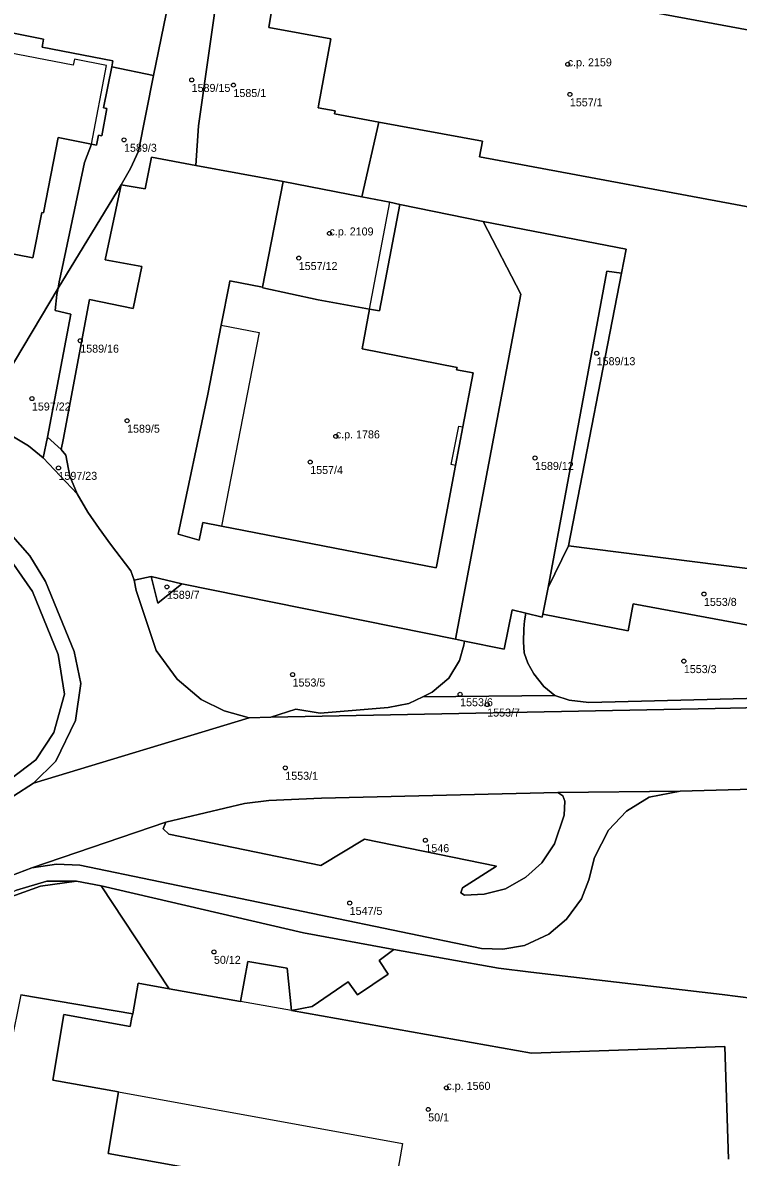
# Model space of a CAD drawing. Extents: x -878211 to -870363, y -1058464 to -1052522.
# Drawn here: x -874484.6 to -874395.2, y -1055893.9 to -1055752.2 of the extents above; entities that cross this region are included whole.
import ezdxf

# ---------------------------------------------------------------- set-up
doc = ezdxf.new("R2010")
doc.units = 0
for name, color, linetype in [('Definiční body', 7, 'Continuous'), ('Polygon budovy', 7, 'Continuous'), ('Polygon parcely', 7, 'Continuous')]:
    doc.layers.add(name, color=color, linetype=linetype)

msp = doc.modelspace()

# ---------------------------------------------------------------- linework, layer by layer
at = {"layer": 'Definiční body'}
for centre in [(-874416.52, -1055757.35994), (-874463.51, -1055759.31994), (-874458.29, -1055759.95994), (-874416.26, -1055761.11994), (-874471.96, -1055766.79994), (-874446.29, -1055778.48994), (-874450.13, -1055781.56994), (-874477.43, -1055791.88994), (-874412.91, -1055793.45994), (-874483.47, -1055799.11994), (-874471.58, -1055801.88994), (-874445.5, -1055803.83994), (-874420.61, -1055806.53994), (-874480.15, -1055807.77994), (-874448.7, -1055807.04994), (-874466.61, -1055822.63994), (-874399.51, -1055823.52994), (-874402.02, -1055831.91994), (-874450.9, -1055833.59994), (-874429.97, -1055836.05994), (-874426.59, -1055837.34994), (-874451.81, -1055845.24994), (-874434.31, -1055854.28994), (-874443.77, -1055862.12994), (-874460.73, -1055868.23994), (-874431.68, -1055885.21994), (-874433.96, -1055887.91994)]:
    msp.add_circle(centre, 0.25, dxfattribs=at)
at = {"layer": 'Polygon budovy'}
for points in [[(-874386.1, -1055757.71), (-874385.52, -1055754.64), (-874407.79, -1055750.51), (-874435.81, -1055745.33), (-874439.57, -1055744.63), (-874438.86, -1055740.68), (-874451.69, -1055738.33), (-874453.87, -1055750.15), (-874453.46, -1055750.23), (-874453.87, -1055752.75), (-874446.11, -1055754.16), (-874447.67, -1055762.56), (-874447.72, -1055762.78), (-874445.59, -1055763.17), (-874445.66, -1055763.54), (-874440.14, -1055764.57), (-874427.19, -1055766.97), (-874427.56, -1055768.93), (-874389.54, -1055776)], [(-874523.81, -1055758.61), (-874526.08, -1055770.81), (-874522.17, -1055771.56), (-874514.06, -1055773.12), (-874507.02, -1055774.33), (-874507.42, -1055776.73), (-874507.45, -1055776.83), (-874483.35, -1055781.52), (-874482.23, -1055775.87), (-874482.03, -1055775.9), (-874480.2, -1055766.51), (-874476.03, -1055767.32), (-874474.15, -1055757.5), (-874478.17, -1055756.73), (-874478.33, -1055757.46), (-874502.78, -1055752.75), (-874503.93, -1055758.58), (-874522.44, -1055755.02), (-874523.07, -1055754.9)], [(-874454.66, -1055785.21), (-874454.64, -1055785.29), (-874447.7, -1055786.77), (-874441.29, -1055787.94), (-874438.74, -1055774.59), (-874442.24, -1055773.92), (-874452.07, -1055772)], [(-874458.8, -1055784.7), (-874459.81, -1055789.94), (-874455.06, -1055790.85), (-874459.77, -1055815.07), (-874432.97, -1055820.28), (-874432.89, -1055819.87), (-874430.56, -1055807.47), (-874431.09, -1055807.37), (-874430.14, -1055802.55), (-874429.64, -1055802.64), (-874428.35, -1055795.9), (-874430.41, -1055795.52), (-874430.35, -1055795.22), (-874442.22, -1055792.89), (-874441.29, -1055787.94), (-874447.7, -1055786.77), (-874454.64, -1055785.29), (-874454.66, -1055785.21), (-874458.74, -1055784.39)]]:
    msp.add_lwpolyline(points, close=True, dxfattribs=at)
msp.add_lwpolyline([(-874396.42, -1055894.13), (-874396.88, -1055880.07), (-874421.05, -1055880.87), (-874451.04, -1055875.57), (-874457.43, -1055874.42), (-874466.34, -1055872.83), (-874470.19, -1055872.14), (-874470.88, -1055875.96), (-874470.97, -1055876.39), (-874471.18, -1055877.55), (-874479.49, -1055876.04), (-874480.87, -1055884.25), (-874472.67, -1055885.73), (-874437.18, -1055892.16), (-874438.45, -1055899.55)], dxfattribs=at)
at = {"layer": 'Polygon parcely'}
for points in [[(-874458.74, -1055737.47), (-874462.64, -1055765.06), (-874463.01, -1055769.99), (-874452.07, -1055772), (-874442.24, -1055773.92), (-874440.14, -1055764.57), (-874445.66, -1055763.54), (-874445.59, -1055763.17), (-874447.72, -1055762.78), (-874447.67, -1055762.56), (-874446.11, -1055754.16), (-874453.87, -1055752.75), (-874453.46, -1055750.23), (-874453.87, -1055750.15), (-874451.69, -1055738.33), (-874438.86, -1055740.68), (-874439.57, -1055744.63), (-874435.81, -1055745.33), (-874435.52, -1055744.02), (-874434.62, -1055738.16), (-874446.84, -1055735.72), (-874452.11, -1055734.64), (-874458.05, -1055733.39), (-874458.64, -1055736.45)], [(-874463.82, -1055735.82), (-874463.8, -1055736.74), (-874464.51, -1055740.26), (-874468.26, -1055758.77), (-874470.14, -1055768.22), (-874471.17, -1055770.39), (-874472.31, -1055772.4), (-874469.33, -1055772.9), (-874468.53, -1055768.98), (-874463.01, -1055769.99), (-874462.64, -1055765.06), (-874458.74, -1055737.47), (-874458.64, -1055736.45)], [(-874435.81, -1055745.33), (-874439.57, -1055744.63), (-874438.86, -1055740.68), (-874451.69, -1055738.33), (-874453.87, -1055750.15), (-874453.46, -1055750.23), (-874453.87, -1055752.75), (-874446.11, -1055754.16), (-874447.67, -1055762.56), (-874447.72, -1055762.78), (-874445.59, -1055763.17), (-874445.66, -1055763.54), (-874440.14, -1055764.57), (-874427.19, -1055766.97), (-874427.56, -1055768.93), (-874389.54, -1055776), (-874386.1, -1055757.71), (-874385.52, -1055754.64), (-874407.79, -1055750.51)], [(-874402.62, -1055746.91), (-874406.64, -1055746.26), (-874407.79, -1055750.51), (-874385.52, -1055754.64), (-874386.1, -1055757.71), (-874381.05, -1055758.61), (-874379.95, -1055751.82), (-874387.52, -1055750.23), (-874387.71, -1055750.25)], [(-874476.03, -1055767.32), (-874476.92, -1055769.64), (-874479.7, -1055782.81), (-874480.05, -1055784.52), (-874480.21, -1055785.33), (-874472.31, -1055772.4), (-874471.17, -1055770.39), (-874470.14, -1055768.22), (-874468.26, -1055758.77), (-874473.47, -1055757.67), (-874474.51, -1055762.8), (-874474.1, -1055762.9), (-874474.74, -1055766.28), (-874475.16, -1055766.21), (-874475.41, -1055767.46)], [(-874472.31, -1055772.4), (-874474.33, -1055781.79), (-874469.73, -1055782.6), (-874470.84, -1055787.85), (-874476.27, -1055786.75), (-874479.55, -1055804.28), (-874479.82, -1055805.48), (-874479.25, -1055806.19), (-874478.74, -1055808.82), (-874477.8, -1055811.03), (-874476.48, -1055813.31), (-874475.08, -1055815.35), (-874473.64, -1055817.32), (-874471.11, -1055820.63), (-874470.69, -1055821.81), (-874468.59, -1055821.33), (-874464.73, -1055822.24), (-874430.55, -1055829.18), (-874422.38, -1055786.06), (-874427.08, -1055776.98), (-874437.5, -1055774.88), (-874440.03, -1055788.17), (-874441.29, -1055787.94), (-874442.22, -1055792.89), (-874430.35, -1055795.22), (-874430.41, -1055795.52), (-874428.35, -1055795.9), (-874429.64, -1055802.64), (-874430.56, -1055807.47), (-874432.89, -1055819.87), (-874432.97, -1055820.28), (-874459.77, -1055815.07), (-874462.11, -1055814.59), (-874462.59, -1055816.8), (-874465.19, -1055816.07), (-874461.5, -1055798.58), (-874459.81, -1055789.94), (-874458.8, -1055784.7), (-874458.74, -1055784.39), (-874454.66, -1055785.21), (-874452.07, -1055772), (-874463.01, -1055769.99), (-874468.53, -1055768.98), (-874469.33, -1055772.9)], [(-874479.82, -1055805.48), (-874479.55, -1055804.28), (-874476.27, -1055786.75), (-874470.84, -1055787.85), (-874469.73, -1055782.6), (-874474.33, -1055781.79), (-874472.31, -1055772.4), (-874480.21, -1055785.33), (-874480.36, -1055786.1), (-874480.55, -1055788.12), (-874478.62, -1055788.57), (-874481.54, -1055803.93)], [(-874454.66, -1055785.21), (-874454.64, -1055785.29), (-874447.7, -1055786.77), (-874441.29, -1055787.94), (-874440.03, -1055788.17), (-874437.5, -1055774.88), (-874438.74, -1055774.59), (-874442.24, -1055773.92), (-874452.07, -1055772)], [(-874409.81, -1055783.44), (-874409.23, -1055780.45), (-874427.08, -1055776.98), (-874422.38, -1055786.06), (-874430.55, -1055829.18), (-874429.43, -1055829.41), (-874424.47, -1055830.41), (-874423.45, -1055825.52), (-874421.75, -1055825.93), (-874419.7, -1055826.42), (-874419.62, -1055826.03), (-874418.96, -1055822.72), (-874411.64, -1055783.2)], [(-874409.81, -1055783.44), (-874411.64, -1055783.2), (-874418.96, -1055822.72), (-874416.44, -1055817.51)], [(-874441.29, -1055787.94), (-874447.7, -1055786.77), (-874454.64, -1055785.29), (-874454.66, -1055785.21), (-874458.74, -1055784.39), (-874458.8, -1055784.7), (-874459.81, -1055789.94), (-874461.5, -1055798.58), (-874465.19, -1055816.07), (-874462.59, -1055816.8), (-874462.11, -1055814.59), (-874459.77, -1055815.07), (-874432.97, -1055820.28), (-874432.89, -1055819.87), (-874430.56, -1055807.47), (-874429.64, -1055802.64), (-874428.35, -1055795.9), (-874430.41, -1055795.52), (-874430.35, -1055795.22), (-874442.22, -1055792.89)], [(-874488.6, -1055799.7), (-874489.55, -1055800.23), (-874491.22, -1055800.66), (-874483.88, -1055805.02), (-874482.05, -1055806.51), (-874481.54, -1055803.93), (-874478.62, -1055788.57), (-874480.55, -1055788.12), (-874480.36, -1055786.1), (-874480.21, -1055785.33), (-874486.68, -1055796.24), (-874485.98, -1055796.64), (-874486.65, -1055797.62), (-874487.24, -1055798.39), (-874487.95, -1055799.16)], [(-874481.54, -1055803.93), (-874482.05, -1055806.51), (-874477.8, -1055811.03), (-874478.74, -1055808.82), (-874479.25, -1055806.19), (-874479.82, -1055805.48)], [(-874419.62, -1055826.03), (-874408.96, -1055828.13), (-874408.35, -1055824.76), (-874384.72, -1055829.12), (-874383.95, -1055824.7), (-874383.73, -1055824.41), (-874383.35, -1055824.31), (-874365.9, -1055827.57), (-874365.71, -1055826.5), (-874365.67, -1055826.3), (-874381.97, -1055822.33), (-874381.9, -1055821.89), (-874416.44, -1055817.51), (-874418.96, -1055822.72)], [(-874430.05, -1055831.83), (-874429.52, -1055829.93), (-874429.43, -1055829.41), (-874430.55, -1055829.18), (-874464.73, -1055822.24), (-874467.74, -1055824.69), (-874468.59, -1055821.33), (-874470.69, -1055821.81), (-874470.45, -1055823.09), (-874467.96, -1055830.59), (-874465.32, -1055834.18), (-874462.31, -1055836.71), (-874459.44, -1055838.14), (-874456.34, -1055838.98), (-874453.6, -1055838.91), (-874450.49, -1055837.92), (-874447.44, -1055838.42), (-874438.95, -1055837.72), (-874436.37, -1055837.19), (-874434.65, -1055836.38), (-874433.47, -1055835.81), (-874431.37, -1055834.03)], [(-874468.59, -1055821.33), (-874467.74, -1055824.69), (-874464.73, -1055822.24)], [(-874418.15, -1055836.19), (-874419.53, -1055835.08), (-874420.77, -1055833.49), (-874421.52, -1055832.16), (-874421.95, -1055830.88), (-874422.05, -1055829.52), (-874422.02, -1055827.89), (-874421.93, -1055826.86), (-874421.75, -1055825.93), (-874423.45, -1055825.52), (-874424.47, -1055830.41), (-874429.43, -1055829.41), (-874429.52, -1055829.93), (-874430.05, -1055831.83), (-874431.37, -1055834.03), (-874433.47, -1055835.81), (-874434.65, -1055836.38)], [(-874466.73, -1055852.03), (-874483.46, -1055857.73), (-874480.38, -1055857.27), (-874477.49, -1055857.39), (-874427.28, -1055867.8), (-874424.63, -1055867.89), (-874421.94, -1055867.43), (-874418.89, -1055866.04), (-874416.69, -1055864.15), (-874414.82, -1055861.59), (-874413.87, -1055859.24), (-874413.18, -1055856.45), (-874411.44, -1055853.01), (-874409.19, -1055850.66), (-874406.35, -1055848.89), (-874402.48, -1055848.14), (-874417.77, -1055848.31), (-874417.14, -1055848.73), (-874416.9, -1055849.39), (-874416.96, -1055851.14), (-874418.16, -1055854.74), (-874419.77, -1055857.11), (-874421.75, -1055858.9), (-874424.32, -1055860.34), (-874426.96, -1055861.04), (-874429.44, -1055861.14), (-874429.88, -1055860.84), (-874429.66, -1055860.23), (-874425.44, -1055857.52), (-874441.92, -1055854.14), (-874447.39, -1055857.45), (-874466.37, -1055853.54), (-874467.08, -1055852.88)], [(-874466.37, -1055853.54), (-874447.39, -1055857.45), (-874441.92, -1055854.14), (-874425.44, -1055857.52), (-874429.66, -1055860.23), (-874429.88, -1055860.84), (-874429.44, -1055861.14), (-874426.96, -1055861.04), (-874424.32, -1055860.34), (-874421.75, -1055858.9), (-874419.77, -1055857.11), (-874418.16, -1055854.74), (-874416.96, -1055851.14), (-874416.9, -1055849.39), (-874417.14, -1055848.73), (-874417.77, -1055848.31), (-874447.3, -1055849.04), (-874453.88, -1055849.31), (-874456.9, -1055849.69), (-874466.73, -1055852.03), (-874467.08, -1055852.88)], [(-874508.65, -1055881.69), (-874505.33, -1055877.03), (-874499.77, -1055870.3), (-874492.74, -1055864.77), (-874487.66, -1055861.88), (-874482.41, -1055860.03), (-874477.92, -1055859.39), (-874481.62, -1055859.41), (-874485.4, -1055860.52), (-874488.76, -1055862.12), (-874493.44, -1055864.96), (-874498.17, -1055868.15), (-874501.14, -1055870.4), (-874511.82, -1055878.66), (-874512.9, -1055879.69), (-874513.9, -1055881.42), (-874514.06, -1055883.4), (-874512.98, -1055885.99), (-874510.97, -1055887.49)], [(-874438.27, -1055867.94), (-874449.55, -1055865.85), (-874474.81, -1055859.99), (-874466.34, -1055872.83), (-874457.43, -1055874.42), (-874456.51, -1055869.42), (-874451.6, -1055870.27), (-874451.04, -1055875.57), (-874448.47, -1055875.05), (-874443.95, -1055871.96), (-874442.79, -1055873.6), (-874438.95, -1055871.02), (-874440.1, -1055869.33)]]:
    msp.add_lwpolyline(points, close=True, dxfattribs=at)
for points in [[(-874497.76, -1055751.11), (-874482.03, -1055754.21), (-874482.21, -1055755.2), (-874473.34, -1055756.93), (-874473.47, -1055757.67), (-874468.26, -1055758.77), (-874464.51, -1055740.26)], [(-874522.15, -1055750.06), (-874523.07, -1055754.9), (-874523.81, -1055758.61), (-874526.08, -1055770.81), (-874522.17, -1055771.56), (-874514.06, -1055773.12), (-874514.52, -1055775.42), (-874507.42, -1055776.73), (-874507.45, -1055776.83), (-874483.35, -1055781.52), (-874482.23, -1055775.87), (-874482.03, -1055775.9), (-874480.2, -1055766.51), (-874476.03, -1055767.32), (-874475.41, -1055767.46), (-874475.16, -1055766.21), (-874474.74, -1055766.28), (-874474.1, -1055762.9), (-874474.51, -1055762.8), (-874473.47, -1055757.67), (-874473.34, -1055756.93), (-874482.21, -1055755.2), (-874482.03, -1055754.21), (-874497.76, -1055751.11)], [(-874389.54, -1055776), (-874427.56, -1055768.93), (-874427.19, -1055766.97), (-874440.14, -1055764.57), (-874442.24, -1055773.92), (-874438.74, -1055774.59), (-874437.5, -1055774.88), (-874427.08, -1055776.98), (-874409.23, -1055780.45), (-874409.81, -1055783.44), (-874416.44, -1055817.51), (-874381.9, -1055821.89)], [(-874486.68, -1055796.24), (-874480.21, -1055785.33), (-874480.05, -1055784.52), (-874479.7, -1055782.81), (-874476.92, -1055769.64), (-874476.03, -1055767.32), (-874480.2, -1055766.51), (-874482.03, -1055775.9), (-874482.23, -1055775.87), (-874483.35, -1055781.52), (-874507.45, -1055776.83)], [(-874487.08, -1055814.96), (-874483.72, -1055818.75), (-874481.77, -1055821.97), (-874478.19, -1055830.72), (-874477.36, -1055834.7), (-874478.03, -1055839.33), (-874480.48, -1055844.4), (-874483.26, -1055847.17), (-874456.34, -1055838.98), (-874459.44, -1055838.14), (-874462.31, -1055836.71), (-874465.32, -1055834.18), (-874467.96, -1055830.59), (-874470.45, -1055823.09), (-874470.69, -1055821.81), (-874471.11, -1055820.63), (-874473.64, -1055817.32), (-874475.08, -1055815.35), (-874476.48, -1055813.31), (-874477.8, -1055811.03), (-874482.05, -1055806.51), (-874483.88, -1055805.02), (-874491.22, -1055800.66)], [(-874485.72, -1055848.73), (-874483.26, -1055847.17), (-874480.48, -1055844.4), (-874478.03, -1055839.33), (-874477.36, -1055834.7), (-874478.19, -1055830.72), (-874481.77, -1055821.97), (-874483.72, -1055818.75), (-874487.08, -1055814.96)], [(-874486.09, -1055846.63), (-874483, -1055844.23), (-874480.72, -1055840.84), (-874479.38, -1055836.04), (-874480.21, -1055831.09), (-874483.4, -1055823.2), (-874487.11, -1055817.87)], [(-874487.11, -1055817.87), (-874483.4, -1055823.2), (-874480.21, -1055831.09), (-874479.38, -1055836.04), (-874480.72, -1055840.84), (-874483, -1055844.23), (-874486.09, -1055846.63)], [(-874384.72, -1055829.12), (-874408.35, -1055824.76), (-874408.96, -1055828.13), (-874419.62, -1055826.03), (-874419.7, -1055826.42), (-874421.75, -1055825.93), (-874421.93, -1055826.86), (-874422.02, -1055827.89), (-874422.05, -1055829.52), (-874421.95, -1055830.88), (-874421.52, -1055832.16), (-874420.77, -1055833.49), (-874419.53, -1055835.08), (-874418.15, -1055836.19), (-874416.35, -1055836.81), (-874413.87, -1055837.08), (-874367.94, -1055835.9)], [(-874367.94, -1055835.9), (-874413.87, -1055837.08), (-874416.35, -1055836.81), (-874418.15, -1055836.19), (-874434.65, -1055836.38), (-874436.37, -1055837.19), (-874438.95, -1055837.72), (-874447.44, -1055838.42), (-874450.49, -1055837.92), (-874453.6, -1055838.91), (-874398.12, -1055837.83), (-874371.27, -1055837.24)], [(-874371.27, -1055837.24), (-874398.12, -1055837.83), (-874453.6, -1055838.91), (-874456.34, -1055838.98), (-874483.26, -1055847.17), (-874485.72, -1055848.73), (-874489.58, -1055850.83), (-874497.07, -1055855.2), (-874499.17, -1055856.56), (-874502.43, -1055858.9), (-874528.51, -1055879.79), (-874531.56, -1055882.23), (-874535.65, -1055885.11), (-874540.03, -1055896.03)], [(-874526.77, -1055901.52), (-874512.01, -1055889.21), (-874513.58, -1055888.21), (-874515.16, -1055886.32), (-874515.94, -1055884.21), (-874515.95, -1055881.54), (-874515.04, -1055879.18), (-874513.18, -1055877.2), (-874499.24, -1055866.48), (-874493.07, -1055862.29), (-874487.89, -1055859.4), (-874483.46, -1055857.73), (-874466.73, -1055852.03), (-874456.9, -1055849.69), (-874453.88, -1055849.31), (-874447.3, -1055849.04), (-874417.77, -1055848.31), (-874402.48, -1055848.14), (-874368.03, -1055847.22)], [(-874368.03, -1055847.22), (-874402.48, -1055848.14), (-874406.35, -1055848.89), (-874409.19, -1055850.66), (-874411.44, -1055853.01), (-874413.18, -1055856.45), (-874413.87, -1055859.24), (-874414.82, -1055861.59), (-874416.69, -1055864.15), (-874418.89, -1055866.04), (-874421.94, -1055867.43), (-874424.63, -1055867.89), (-874427.28, -1055867.8), (-874477.49, -1055857.39), (-874480.38, -1055857.27), (-874483.46, -1055857.73), (-874487.89, -1055859.4)], [(-874484.85, -1055873.58), (-874470.88, -1055875.96), (-874470.19, -1055872.14), (-874466.34, -1055872.83), (-874474.81, -1055859.99), (-874477.92, -1055859.39), (-874482.41, -1055860.03), (-874487.66, -1055861.88)], [(-874485.4, -1055860.52), (-874481.62, -1055859.41), (-874477.92, -1055859.39), (-874474.81, -1055859.99), (-874449.55, -1055865.85), (-874438.27, -1055867.94), (-874425.17, -1055870.26), (-874421.15, -1055870.78), (-874397.24, -1055873.55), (-874393.32, -1055874.06)], [(-874371.87, -1055898.9), (-874367.72, -1055877.32), (-874393.32, -1055874.06), (-874397.24, -1055873.55), (-874421.15, -1055870.78), (-874425.17, -1055870.26), (-874438.27, -1055867.94), (-874440.1, -1055869.33), (-874438.95, -1055871.02), (-874442.79, -1055873.6), (-874443.95, -1055871.96), (-874448.47, -1055875.05), (-874451.04, -1055875.57), (-874421.05, -1055880.87), (-874396.88, -1055880.07), (-874396.42, -1055894.13)], [(-874396.42, -1055894.13), (-874396.88, -1055880.07), (-874421.05, -1055880.87), (-874451.04, -1055875.57), (-874451.6, -1055870.27), (-874456.51, -1055869.42), (-874457.43, -1055874.42), (-874466.34, -1055872.83), (-874470.19, -1055872.14), (-874470.88, -1055875.96), (-874470.97, -1055876.39), (-874471.18, -1055877.55), (-874479.49, -1055876.04), (-874480.87, -1055884.25), (-874472.67, -1055885.73), (-874473.96, -1055893.4), (-874442.71, -1055899.05)], [(-874442.71, -1055899.05), (-874473.96, -1055893.4), (-874472.67, -1055885.73), (-874480.87, -1055884.25), (-874479.49, -1055876.04), (-874471.18, -1055877.55), (-874470.97, -1055876.39), (-874470.88, -1055875.96), (-874484.85, -1055873.58), (-874484.92, -1055874.02), (-874486.08, -1055879.6), (-874486.85, -1055881.52), (-874488.42, -1055883.01), (-874490.55, -1055883.68), (-874494.09, -1055883.42), (-874496.56, -1055883.39), (-874499.75, -1055883.9), (-874503.04, -1055885.38), (-874506.18, -1055887.39), (-874509.86, -1055889.11), (-874512.01, -1055889.21), (-874508.72, -1055896.31)]]:
    msp.add_lwpolyline(points, dxfattribs=at)

# ---------------------------------------------------------------- texts
at = {"layer": 'Definiční body'}
for s, p in [('c.p. 2159', (-874416.52, -1055757.61)), ('1589/15', (-874463.51, -1055760.809)), ('1585/1', (-874458.29, -1055761.449)), ('1557/1', (-874416.26, -1055762.609)), ('1589/3', (-874471.96, -1055768.289)), ('c.p. 2109', (-874446.29, -1055778.74)), ('1557/12', (-874450.13, -1055783.059)), ('1589/16', (-874477.43, -1055793.379)), ('1589/13', (-874412.91, -1055794.949)), ('1597/22', (-874483.47, -1055800.609)), ('1589/5', (-874471.58, -1055803.379)), ('c.p. 1786', (-874445.5, -1055804.09)), ('1557/4', (-874448.7, -1055808.539)), ('1589/12', (-874420.61, -1055808.029)), ('1597/23', (-874480.15, -1055809.269)), ('1589/7', (-874466.61, -1055824.129)), ('1553/8', (-874399.51, -1055825.019)), ('1553/3', (-874402.02, -1055833.409)), ('1553/5', (-874450.9, -1055835.089)), ('1553/6', (-874429.97, -1055837.549)), ('1553/7', (-874426.59, -1055838.839)), ('1553/1', (-874451.81, -1055846.739)), ('1546', (-874434.31, -1055855.779)), ('1547/5', (-874443.77, -1055863.619)), ('50/12', (-874460.73, -1055869.729)), ('c.p. 1560', (-874431.68, -1055885.47)), ('50/1', (-874433.96, -1055889.409))]:
    msp.add_text(s, height=0.999996, dxfattribs=at).set_placement(p)

doc.saveas('drawing.dxf')
